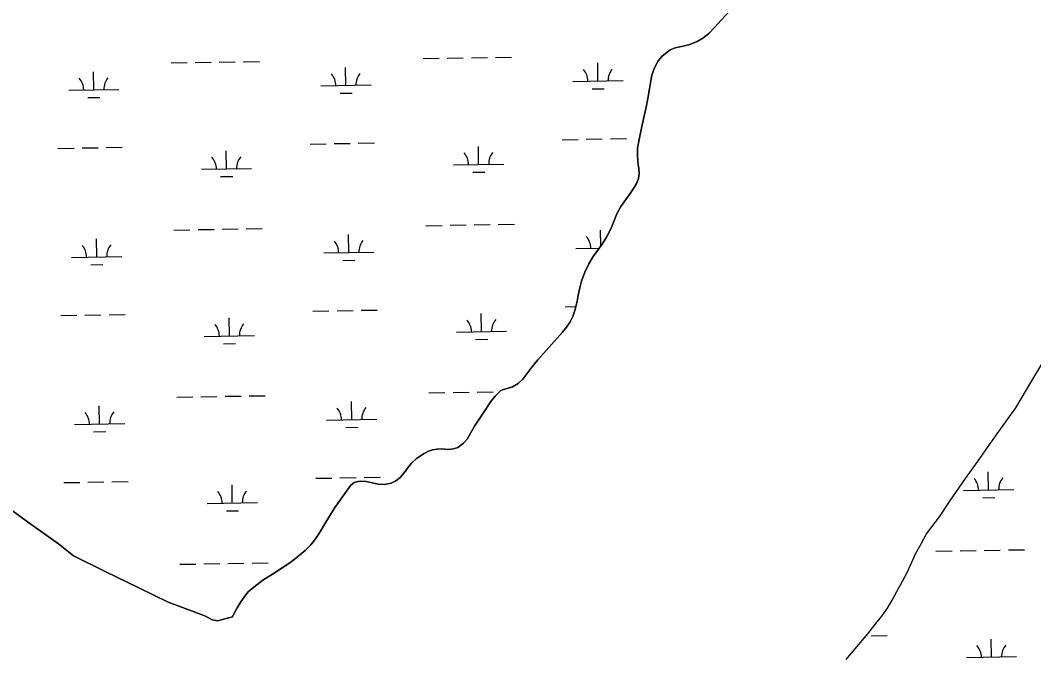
# Model space of a CAD drawing. Extents: x 3892998 to 3931244, y 278583 to 304547.
# Drawn here: x 3919512 to 3921530, y 297879 to 299148 of the extents above; entities that cross this region are included whole.
import ezdxf

# ---------------------------------------------------------------- set-up
doc = ezdxf.new("R2010")
doc.units = 0
doc.layers.add('V-TOPO-SHOR', color=7, linetype='Continuous')
doc.layers.add('V-WETL-SWMP', color=7, linetype='Continuous')

msp = doc.modelspace()

# ---------------------------------------------------------------- linework, layer by layer
at = {"layer": 'V-TOPO-SHOR'}
for points in [[(3920636.3, 298646.3), (3920644.2, 298662.5), (3920652.8, 298677.5), (3920670.5, 298702), (3920679.1, 298715.7), (3920688.4, 298734), (3920693.5, 298747.1), (3920700, 298762.4), (3920708, 298776.8), (3920717.5, 298790.9), (3920726, 298803.1), (3920734.2, 298814.7), (3920738.9, 298822.8), (3920742.7, 298832.9), (3920744, 298842.3), (3920743.7, 298853.2), (3920742.5, 298859.8), (3920741, 298878.2), (3920741.2, 298892.7), (3920744.2, 298910.6), (3920749.4, 298936.4), (3920753.5, 298954), (3920758.5, 298974.7), (3920761.8, 298992.1), (3920764.9, 299011), (3920767.4, 299026.9), (3920769.7, 299038.2), (3920774.9, 299053.2), (3920782.2, 299066.7), (3920790.2, 299075.9), (3920806.1, 299088.9), (3920815.9, 299092.4), (3920822.2, 299093.8), (3920832.1, 299095.9), (3920845.1, 299099.1), (3920860, 299105.2), (3920871.3, 299111.7), (3920882.9, 299121.4), (3920894.9, 299133.8), (3920907.5, 299147.6), (3920925.1, 299167)], [(3920599.3, 298536.8), (3920607, 298547.5), (3920612.1, 298558.1), (3920616.9, 298572.2), (3920620.8, 298588.4), (3920622.9, 298599.6), (3920625.3, 298612.3), (3920629.5, 298628), (3920636.3, 298646.3)], [(3919934.7, 297960.4), (3919937.5, 297966.2), (3919944, 297978.3), (3919951.3, 297990.4), (3919959.4, 298001.5), (3919965.8, 298009.7), (3919977, 298019.3), (3919994.9, 298032.9), (3920014.1, 298045), (3920033.8, 298057.8), (3920050.7, 298069.3), (3920065.1, 298080.1), (3920079.3, 298092.3), (3920090.7, 298103.5), (3920100, 298115.7), (3920106.5, 298125.2), (3920112.1, 298134.2), (3920120.6, 298148.4), (3920131, 298165.9), (3920138.4, 298177.8), (3920147.3, 298189.8), (3920164.8, 298214.7), (3920170.5, 298222.4), (3920173.4, 298225.2), (3920177.2, 298227.7), (3920182.4, 298229), (3920189.2, 298230.1), (3920201.1, 298229.4), (3920212.8, 298226.8), (3920224.4, 298224.1), (3920237.1, 298223.3), (3920250.4, 298226.2), (3920260, 298230.8), (3920268.6, 298237.6), (3920276.4, 298246.6), (3920282.9, 298255.9), (3920291.2, 298266.2), (3920300.9, 298275.2), (3920316, 298285.5), (3920325.1, 298289.7), (3920333.1, 298292.3), (3920341.9, 298294.2), (3920351.7, 298294.4), (3920363.4, 298293.2), (3920374.8, 298294.4), (3920383.4, 298297.1), (3920394.5, 298305.7), (3920401.7, 298314), (3920408.6, 298325.8), (3920416.7, 298339.8), (3920438.8, 298373.8), (3920449, 298388.5), (3920457.3, 298399.3), (3920463.6, 298405.6), (3920469.2, 298410.5), (3920474.5, 298412.8), (3920481.7, 298414.8), (3920491.9, 298417.8), (3920503.5, 298424.5), (3920512.6, 298433.1), (3920520.6, 298444.1), (3920530.6, 298457.2), (3920542.6, 298471.8), (3920591.8, 298526.7), (3920599.3, 298536.8)], [(3921156.4, 297875.4), (3921199.5, 297926.7), (3921218.3, 297950.4), (3921227.1, 297961.8), (3921238.4, 297977.8), (3921247.6, 297993.4), (3921257.4, 298010.8), (3921268.7, 298031.5), (3921278.1, 298049.6), (3921286.7, 298069.2), (3921294.6, 298085.8), (3921305.6, 298105.5), (3921316, 298125.2), (3921341.8, 298159.4), (3921364, 298192.3), (3921393.9, 298235.3), (3921417.4, 298268.5), (3921437.6, 298297.3), (3921456.9, 298324.2), (3921494.1, 298376.3), (3921525.6, 298429.7), (3921555.8, 298479.5)], [(3919470, 298190.4), (3919526.6, 298149.6), (3919588.2, 298105.5), (3919618.3, 298081.6), (3919682.7, 298050), (3919747.1, 298018.4), (3919806.5, 297989.4), (3919858.6, 297970), (3919881, 297961.3), (3919894.6, 297954.1), (3919904.6, 297952), (3919934.7, 297960.4)]]:
    msp.add_lwpolyline(points, dxfattribs=at)
at = {"layer": 'V-WETL-SWMP'}
for p, q in [((3920894.9, 299133.8), (3920882.9, 299121.4)), ((3920907.5, 299147.6), (3920894.9, 299133.8)), ((3920871.3, 299111.7), (3920860, 299105.2)), ((3920882.9, 299121.4), (3920871.3, 299111.7)), ((3920815.9, 299092.4), (3920806.1, 299088.9)), ((3920822.2, 299093.8), (3920815.9, 299092.4)), ((3920832.1, 299095.9), (3920822.2, 299093.8)), ((3920845.1, 299099.1), (3920832.1, 299095.9)), ((3920860, 299105.2), (3920845.1, 299099.1)), ((3920314.2, 299071.3), (3920346.2, 299071.9)), ((3920362.2, 299072.2), (3920394.2, 299072.7)), ((3920410.2, 299073), (3920442.2, 299073.6)), ((3920458.2, 299073.8), (3920490.2, 299074.4)), ((3920790.2, 299075.9), (3920782.2, 299066.7)), ((3920806.1, 299088.9), (3920790.2, 299075.9)), ((3919812.4, 299062.6), (3919844.3, 299063.2)), ((3919860.3, 299063.5), (3919892.3, 299064)), ((3919908.3, 299064.3), (3919940.3, 299064.9)), ((3919956.3, 299065.1), (3919988.3, 299065.7)), ((3920160.5, 299017.9), (3920159.9, 299053.9)), ((3920662.3, 299026.6), (3920661.7, 299062.6)), ((3920774.9, 299053.2), (3920769.7, 299038.2)), ((3920782.2, 299066.7), (3920774.9, 299053.2)), ((3919658.7, 299009.2), (3919658, 299045.2)), ((3920769.7, 299038.2), (3920767.4, 299026.9)), ((3919608.7, 299008.4), (3919708.7, 299010.1)), ((3920110.5, 299017.1), (3920210.5, 299018.8)), ((3920612.3, 299025.7), (3920712.3, 299027.5)), ((3920650.6, 299011), (3920674.6, 299011.4)), ((3920764.9, 299011), (3920761.8, 298992.1)), ((3920767.4, 299026.9), (3920764.9, 299011)), ((3919646.9, 298993.6), (3919670.9, 298994)), ((3920148.8, 299002.3), (3920172.8, 299002.7)), ((3920761.8, 298992.1), (3920758.5, 298974.7)), ((3920758.5, 298974.7), (3920753.5, 298954)), ((3920753.5, 298954), (3920749.4, 298936.4)), ((3920749.4, 298936.4), (3920744.2, 298910.6)), ((3920590.9, 298909.9), (3920622.9, 298910.5)), ((3920638.9, 298910.8), (3920670.9, 298911.3)), ((3920686.9, 298911.6), (3920718.9, 298912.1)), ((3920744.2, 298910.6), (3920741.2, 298892.7)), ((3919587.3, 298892.6), (3919619.3, 298893.1)), ((3919635.3, 298893.4), (3919667.2, 298893.9)), ((3919683.2, 298894.2), (3919715.2, 298894.8)), ((3920089.1, 298901.2), (3920121.1, 298901.8)), ((3920137.1, 298902.1), (3920169.1, 298902.6)), ((3920185.1, 298902.9), (3920217.1, 298903.5)), ((3920424.7, 298860.6), (3920424.1, 298896.6)), ((3920741.2, 298892.7), (3920741, 298878.2)), ((3919922.9, 298851.9), (3919922.2, 298887.9)), ((3920741, 298878.2), (3920742.5, 298859.8)), ((3919872.9, 298851.1), (3919972.9, 298852.8)), ((3920374.7, 298859.7), (3920474.7, 298861.5)), ((3920742.5, 298859.8), (3920743.7, 298853.2)), ((3920743.7, 298853.2), (3920744, 298842.3)), ((3919911.1, 298836.3), (3919935.1, 298836.7)), ((3920413, 298845), (3920437, 298845.4)), ((3920742.7, 298832.9), (3920738.9, 298822.8)), ((3920744, 298842.3), (3920742.7, 298832.9)), ((3920734.2, 298814.7), (3920726, 298803.1)), ((3920738.9, 298822.8), (3920734.2, 298814.7)), ((3920717.5, 298790.9), (3920708, 298776.8)), ((3920726, 298803.1), (3920717.5, 298790.9)), ((3920708, 298776.8), (3920700, 298762.4)), ((3920693.5, 298747.1), (3920688.4, 298734)), ((3920700, 298762.4), (3920693.5, 298747.1)), ((3919818.1, 298730), (3919850.1, 298730.6)), ((3919866.1, 298730.9), (3919898.1, 298731.4)), ((3919914.1, 298731.7), (3919946.1, 298732.2)), ((3919962.1, 298732.5), (3919994.1, 298733.1)), ((3920319.9, 298738.7), (3920351.9, 298739.3)), ((3920367.9, 298739.5), (3920399.9, 298740.1)), ((3920415.9, 298740.4), (3920447.9, 298740.9)), ((3920463.9, 298741.2), (3920495.9, 298741.8)), ((3920668, 298698.6), (3920667.5, 298730)), ((3920688.4, 298734), (3920679.1, 298715.7)), ((3919664.4, 298676.6), (3919663.8, 298712.6)), ((3920166.3, 298685.3), (3920165.6, 298721.3)), ((3920679.1, 298715.7), (3920670.5, 298702)), ((3920618.1, 298693.1), (3920664.7, 298693.9)), ((3920670.5, 298702), (3920652.8, 298677.5)), ((3919614.4, 298675.7), (3919714.4, 298677.5)), ((3920116.3, 298684.4), (3920216.2, 298686.2)), ((3920154.5, 298669.7), (3920178.5, 298670.1)), ((3920652.8, 298677.5), (3920644.2, 298662.5)), ((3919652.7, 298661), (3919676.7, 298661.4)), ((3920636.3, 298646.3), (3920629.5, 298628)), ((3920644.2, 298662.5), (3920636.3, 298646.3)), ((3920629.5, 298628), (3920625.3, 298612.3)), ((3920625.3, 298612.3), (3920622.9, 298599.6)), ((3920620.8, 298588.4), (3920616.9, 298572.2)), ((3920622.9, 298599.6), (3920620.8, 298588.4)), ((3920094.9, 298568.6), (3920126.8, 298569.2)), ((3920142.8, 298569.4), (3920174.8, 298570)), ((3920190.8, 298570.3), (3920222.8, 298570.8)), ((3920596.7, 298577.3), (3920618.2, 298577.7)), ((3920616.9, 298572.2), (3920612.1, 298558.1)), ((3919593, 298559.9), (3919625, 298560.5)), ((3919641, 298560.8), (3919673, 298561.3)), ((3919689, 298561.6), (3919721, 298562.1)), ((3919928.6, 298519.3), (3919928, 298555.3)), ((3920430.4, 298528), (3920429.8, 298564)), ((3920607, 298547.5), (3920599.3, 298536.8)), ((3920612.1, 298558.1), (3920607, 298547.5)), ((3920380.5, 298527.1), (3920480.4, 298528.9)), ((3920591.8, 298526.7), (3920542.6, 298471.8)), ((3920599.3, 298536.8), (3920591.8, 298526.7)), ((3919878.6, 298518.4), (3919978.6, 298520.2)), ((3920418.7, 298512.4), (3920442.7, 298512.8)), ((3919916.9, 298503.7), (3919940.9, 298504.1)), ((3920542.6, 298471.8), (3920530.6, 298457.2)), ((3921525.6, 298429.7), (3921555.8, 298479.5)), ((3920530.6, 298457.2), (3920520.6, 298444.1)), ((3920503.5, 298424.5), (3920491.9, 298417.8)), ((3920512.6, 298433.1), (3920503.5, 298424.5)), ((3920520.6, 298444.1), (3920512.6, 298433.1)), ((3921494.1, 298376.3), (3921525.6, 298429.7)), ((3920325.7, 298406.1), (3920357.7, 298406.6)), ((3920373.7, 298406.9), (3920405.7, 298407.5)), ((3920421.7, 298407.7), (3920453.7, 298408.3)), ((3920463.6, 298405.6), (3920457.3, 298399.3)), ((3920469.2, 298410.5), (3920463.6, 298405.6)), ((3920474.5, 298412.8), (3920469.2, 298410.5)), ((3920481.7, 298414.8), (3920474.5, 298412.8)), ((3920491.9, 298417.8), (3920481.7, 298414.8)), ((3919823.9, 298397.4), (3919855.9, 298398)), ((3919871.9, 298398.2), (3919903.9, 298398.8)), ((3919919.9, 298399.1), (3919951.8, 298399.6)), ((3919967.8, 298399.9), (3919999.8, 298400.4)), ((3920172, 298352.7), (3920171.4, 298388.7)), ((3920449, 298388.5), (3920438.8, 298373.8)), ((3920457.3, 298399.3), (3920449, 298388.5)), ((3919670.2, 298344), (3919669.6, 298380)), ((3920438.8, 298373.8), (3920416.6, 298339.8)), ((3921456.9, 298324.2), (3921494.1, 298376.3)), ((3919620.2, 298343.1), (3919720.2, 298344.9)), ((3920122, 298351.8), (3920222, 298353.5)), ((3919658.4, 298328.4), (3919682.4, 298328.8)), ((3920160.3, 298337), (3920184.3, 298337.5)), ((3920408.6, 298325.8), (3920401.7, 298314)), ((3920416.6, 298339.8), (3920408.6, 298325.8)), ((3921437.6, 298297.3), (3921456.9, 298324.2)), ((3920394.5, 298305.7), (3920383.4, 298297.1)), ((3920401.7, 298314), (3920394.5, 298305.7)), ((3920316, 298285.5), (3920300.9, 298275.2)), ((3920325.1, 298289.7), (3920316, 298285.5)), ((3920333.1, 298292.3), (3920325.1, 298289.7)), ((3920341.8, 298294.2), (3920333.1, 298292.3)), ((3920351.7, 298294.4), (3920341.8, 298294.2)), ((3920363.4, 298293.2), (3920351.7, 298294.4)), ((3920374.8, 298294.4), (3920363.4, 298293.2)), ((3920383.4, 298297.1), (3920374.8, 298294.4)), ((3921417.4, 298268.5), (3921437.6, 298297.3)), ((3920291.2, 298266.2), (3920282.9, 298255.9)), ((3920300.9, 298275.2), (3920291.2, 298266.2)), ((3921393.9, 298235.3), (3921417.4, 298268.5)), ((3920276.4, 298246.6), (3920268.6, 298237.6)), ((3920282.9, 298255.9), (3920276.4, 298246.6)), ((3921439.9, 298212.7), (3921439.2, 298248.7)), ((3919598.8, 298227.3), (3919630.8, 298227.9)), ((3919646.8, 298228.1), (3919678.8, 298228.7)), ((3919694.8, 298229), (3919726.8, 298229.5)), ((3919934.4, 298186.7), (3919933.8, 298222.7)), ((3920100.6, 298236), (3920132.6, 298236.5)), ((3920148.6, 298236.8), (3920180.6, 298237.4)), ((3920173.4, 298225.2), (3920170.5, 298222.4)), ((3920177.2, 298227.7), (3920173.4, 298225.2)), ((3920182.4, 298229), (3920177.2, 298227.7)), ((3920189.2, 298230.1), (3920182.4, 298229)), ((3920201.1, 298229.4), (3920189.2, 298230.1)), ((3920196.6, 298237.7), (3920228.6, 298238.2)), ((3920212.8, 298226.8), (3920201.1, 298229.4)), ((3920224.4, 298224.1), (3920212.8, 298226.8)), ((3920237.1, 298223.3), (3920224.4, 298224.1)), ((3920250.4, 298226.2), (3920237.1, 298223.3)), ((3920260, 298230.8), (3920250.4, 298226.2)), ((3920268.6, 298237.6), (3920260, 298230.8)), ((3921364, 298192.3), (3921393.9, 298235.3)), ((3920164.8, 298214.7), (3920147.3, 298189.8)), ((3920170.5, 298222.4), (3920164.8, 298214.7)), ((3921389.9, 298211.9), (3921489.9, 298213.6)), ((3919526.6, 298149.6), (3919470, 298190.4)), ((3919884.4, 298185.8), (3919984.4, 298187.5)), ((3920147.3, 298189.8), (3920138.4, 298177.8)), ((3921341.8, 298159.4), (3921364, 298192.3)), ((3921428.1, 298197.1), (3921452.1, 298197.5)), ((3919922.6, 298171), (3919946.6, 298171.5)), ((3920131, 298165.9), (3920120.6, 298148.4)), ((3920138.4, 298177.8), (3920131, 298165.9)), ((3919588.2, 298105.5), (3919526.6, 298149.6)), ((3920120.6, 298148.4), (3920112.1, 298134.2)), ((3921316, 298125.2), (3921341.8, 298159.4)), ((3920106.5, 298125.2), (3920100, 298115.7)), ((3920112.1, 298134.2), (3920106.5, 298125.2)), ((3921305.6, 298105.5), (3921316, 298125.2)), ((3919618.3, 298081.6), (3919588.2, 298105.5)), ((3920090.7, 298103.5), (3920079.3, 298092.3)), ((3920100, 298115.7), (3920090.7, 298103.5)), ((3921294.6, 298085.8), (3921305.6, 298105.5)), ((3919682.7, 298050), (3919618.3, 298081.6)), ((3920079.3, 298092.3), (3920065.1, 298080.1)), ((3921286.7, 298069.2), (3921294.6, 298085.8)), ((3921335.1, 298090.8), (3921367.1, 298091.4)), ((3921383.1, 298091.7), (3921415.1, 298092.2)), ((3921431.1, 298092.5), (3921463.1, 298093)), ((3921479.1, 298093.3), (3921511.1, 298093.9)), ((3919829.6, 298064.8), (3919861.6, 298065.3)), ((3919877.6, 298065.6), (3919909.6, 298066.2)), ((3919925.6, 298066.4), (3919957.6, 298067)), ((3919973.6, 298067.3), (3920005.6, 298067.8)), ((3920050.7, 298069.3), (3920033.8, 298057.8)), ((3920065.1, 298080.1), (3920050.7, 298069.3)), ((3921278.2, 298049.6), (3921286.7, 298069.2)), ((3919747.1, 298018.4), (3919682.7, 298050)), ((3920014.1, 298045), (3919994.9, 298032.9)), ((3920033.8, 298057.8), (3920014.1, 298045)), ((3921268.7, 298031.5), (3921278.2, 298049.6)), ((3919994.9, 298032.9), (3919977, 298019.3)), ((3921257.4, 298010.8), (3921268.7, 298031.5)), ((3919806.5, 297989.4), (3919747.1, 298018.4)), ((3919959.4, 298001.5), (3919951.3, 297990.4)), ((3919965.8, 298009.7), (3919959.4, 298001.5)), ((3919977, 298019.3), (3919965.8, 298009.7)), ((3921247.6, 297993.4), (3921257.4, 298010.8)), ((3919858.6, 297970), (3919806.5, 297989.4)), ((3919951.3, 297990.4), (3919944, 297978.3)), ((3921238.4, 297977.8), (3921247.6, 297993.4)), ((3919881, 297961.3), (3919858.6, 297970)), ((3919894.6, 297954.1), (3919881, 297961.3)), ((3919934.7, 297960.4), (3919904.6, 297952)), ((3919937.5, 297966.2), (3919934.7, 297960.4)), ((3919944, 297978.3), (3919937.5, 297966.2)), ((3921218.3, 297950.4), (3921227.1, 297961.8)), ((3921227.1, 297961.8), (3921238.4, 297977.8)), ((3919904.6, 297952), (3919894.6, 297954.1)), ((3921199.5, 297926.7), (3921218.3, 297950.4)), ((3921156.4, 297875.4), (3921199.5, 297926.7)), ((3921206, 297922.4), (3921238, 297923)), ((3921445.6, 297880.1), (3921445, 297916.1)), ((3921395.6, 297879.2), (3921495.6, 297881))]:
    msp.add_line(p, q, dxfattribs=at)
for centre, start, end in [((3920607.1, 299026.1), 0.2199, 41.7635), ((3920717.6, 299028), 140.2199, 181.7635), ((3919603.4, 299008.8), 0.2199, 41.7635), ((3919713.9, 299010.7), 140.2199, 181.7635), ((3920105.3, 299017.4), 0.2199, 41.7635), ((3920215.7, 299019.4), 140.2199, 181.7635), ((3919867.6, 298851.4), 0.2199, 41.7635), ((3919978.1, 298853.4), 140.2199, 181.7635), ((3920369.4, 298860.1), 0.2199, 41.7635), ((3920479.9, 298862), 140.2199, 181.7635), ((3920111, 298684.8), 0.2199, 41.7635), ((3920221.5, 298686.7), 140.2199, 181.7635), ((3920612.8, 298693.5), 0.2199, 41.7635), ((3919609.2, 298676.1), 0.2199, 41.7635), ((3919719.6, 298678), 140.2199, 181.7635), ((3920375.2, 298527.5), 0.2199, 41.7635), ((3920485.7, 298529.4), 140.2199, 181.7635), ((3919873.4, 298518.8), 0.2199, 41.7635), ((3919983.8, 298520.7), 140.2199, 181.7635), ((3919614.9, 298343.5), 0.2199, 41.7635), ((3919725.4, 298345.4), 140.2199, 181.7635), ((3920116.8, 298352.2), 0.2199, 41.7635), ((3920227.2, 298354.1), 140.2199, 181.7635), ((3921384.6, 298212.3), 0.2199, 41.7635), ((3921495.1, 298214.2), 140.2199, 181.7635), ((3919879.1, 298186.2), 0.2199, 41.7635), ((3919989.6, 298188.1), 140.2199, 181.7635), ((3921390.4, 297879.6), 0.2199, 41.7635), ((3921500.9, 297881.5), 140.2199, 181.7635)]:
    msp.add_arc(centre, 35.2, start, end, dxfattribs=at)

doc.saveas('drawing.dxf')
